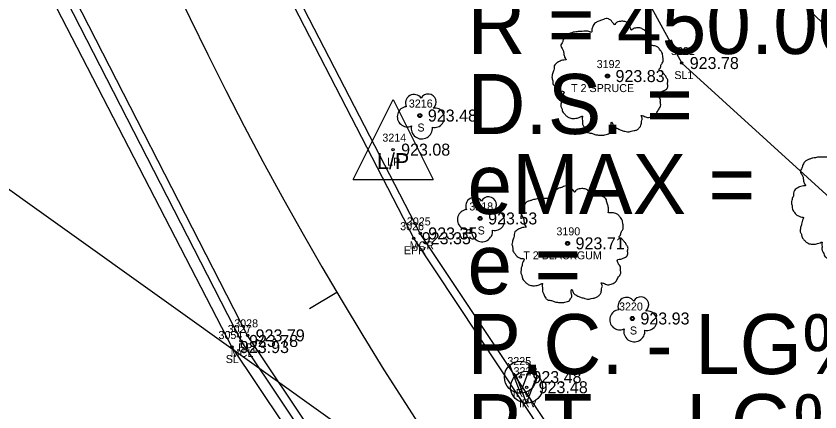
# Model space of a CAD drawing. Extents: x 1575382 to 1578175, y 1099175 to 1101955.
# Drawn here: x 1576830.6 to 1576931, y 1100952.3 to 1101001.7 of the extents above; entities that cross this region are included whole.
import ezdxf

# ---------------------------------------------------------------- set-up
doc = ezdxf.new("R2010")
doc.units = 0
for name, color, linetype in [('RD_EX_BldgApp', 7, 'Continuous'), ('RD_EX_Conc', 7, 'Continuous'), ('RD_EX_Conc_txCode', 7, 'Continuous'), ('RD_EX_Misc_txCode', 7, 'Continuous'), ('RD_EX_Road', 7, 'Continuous'), ('RD_EX_Road_txCode', 7, 'Continuous'), ('RD_EX_TX_Conc_ELEV', 7, 'Continuous'), ('RD_EX_TX_Misc_ELEV', 7, 'Continuous'), ('RD_EX_TX_Road_ELEV', 7, 'Continuous'), ('RD_EX_TX_UT_ELEV', 7, 'Continuous'), ('RD_EX_TX_VEG_ELEV', 7, 'Continuous'), ('RD_EX_UT', 7, 'Continuous'), ('RD_EX_UT_txCode', 7, 'Continuous'), ('RD_EX_VEG', 7, 'Continuous'), ('RD_EX_VEG_txCode', 7, 'Continuous'), ('RD_HC_Cl', 7, 'Continuous'), ('RD_HC_Data', 7, 'Continuous'), ('RD_HC_Data_Tic', 7, 'Continuous'), ('RD_SMD_Locator', 7, 'Continuous')]:
    doc.layers.add(name, color=color, linetype=linetype)

msp = doc.modelspace()

# ---------------------------------------------------------------- linework, layer by layer
at = {"layer": 'RD_EX_BldgApp'}
for p, q in [((1576893.61, 1100954.64), (1576892.31, 1100958.12)), ((1576893.61, 1100954.64), (1576894.93, 1100958.08)), ((1576894.39, 1100953.37), (1576893.09, 1100956.85)), ((1576894.39, 1100953.37), (1576895.71, 1100956.81))]:
    msp.add_line(p, q, dxfattribs=at)
for centre, radius in [((1576893.61, 1100956.63), 2), ((1576894.39, 1100955.36), 2), ((1576893.61, 1100956.63), 0.15), ((1576894.39, 1100955.36), 0.15)]:
    msp.add_circle(centre, radius, dxfattribs=at)
at = {"layer": 'RD_EX_Conc'}
for points in [[(1577061.07, 1100806.23), (1577014.1, 1100833.35), (1576975.06, 1100863.3), (1576939.51, 1100897.24), (1576908.22, 1100933.82), (1576881.1, 1100974.58), (1576859.04, 1101017.29), (1576841.04, 1101063.53), (1576828.93, 1101110.76), (1576816.79, 1101158.9)], [(1577043.78, 1100776.1), (1576999.88, 1100812.3), (1576959.09, 1100842.63), (1576920.95, 1100878.73), (1576886.67, 1100919.36), (1576858.72, 1100961.14), (1576834.43, 1101008.65), (1576816.37, 1101055.23), (1576803.49, 1101104.71), (1576791.52, 1101152.57)]]:
    msp.add_lwpolyline(points, dxfattribs=at)
at = {"layer": 'RD_EX_Road'}
for points in [[(1577060.61, 1100805.43), (1577013.54, 1100832.51), (1576974.41, 1100862.52), (1576938.82, 1100896.44), (1576907.27, 1100933.28), (1576880.29, 1100973.98), (1576858.2, 1101016.83), (1576840.12, 1101063.13), (1576827.93, 1101110.58), (1576815.84, 1101158.49)], [(1576898.13, 1100449.6), (1576900.3, 1100453.32), (1576908.44, 1100470.19), (1576911.63, 1100476.81), (1576915.14, 1100482.86), (1576932.49, 1100514.03), (1576964.32, 1100571.23), (1576981.09, 1100601.29), (1577005.14, 1100644.55), (1577029.51, 1100688.7), (1577055.93, 1100735.94), (1577058.21, 1100744.65), (1577059.15, 1100754.07), (1577057.45, 1100760.72), (1577053.13, 1100767.88), (1577044.53, 1100776.69), (1577044.53, 1100776.69), (1577000.54, 1100813.12), (1576959.68, 1100843.4), (1576921.64, 1100879.47), (1576887.69, 1100919.8), (1576859.54, 1100961.84), (1576835.4, 1101008.92), (1576817.26, 1101055.71)]]:
    msp.add_lwpolyline(points, dxfattribs=at)
at = {"layer": 'RD_EX_UT'}
for p, q in [((1576872.71, 1100981.33), (1576877.71, 1100991.33)), ((1576877.71, 1100991.33), (1576882.71, 1100981.33)), ((1576872.71, 1100981.33), (1576882.71, 1100981.33))]:
    msp.add_line(p, q, dxfattribs=at)
msp.add_lwpolyline([(1576697.98, 1101074.32), (1577079.49, 1100801.52), (1576931.93, 1100529.3), (1577183.5, 1100413.67)], dxfattribs=at)
at = {"layer": 'RD_EX_VEG'}
for points in [[(1576842.66, 1101165.2), (1576856.32, 1101117.3), (1576901.07, 1101050.7), (1576926.35, 1101005.76), (1576957.58, 1100975.47), (1576985.79, 1100943.99), (1577005.95, 1100901.31), (1577049.5, 1100868.21), (1577075.37, 1100845.03), (1577056.22, 1100809.99)], [(1576823.91, 1101161.24), (1576835.18, 1101111.01), (1576847.37, 1101072.75), (1576888.66, 1101041.71), (1576913.76, 1100995.87), (1576945.15, 1100967.3), (1576973.3, 1100933.42), (1576973.63, 1100896.3), (1576975.02, 1100865.51), (1577014.08, 1100835.8), (1577056.22, 1100809.99)], [(1576815.03, 1101055.1), (1576833.72, 1101006.58), (1576857.57, 1100960.38), (1576886.69, 1100916.88), (1576920.08, 1100877.68), (1576958.63, 1100841.52), (1576999.24, 1100810.95), (1577044.61, 1100772.82), (1577027.67, 1100742.34), (1577009.85, 1100750.51), (1576988.32, 1100759.29), (1576965.74, 1100773.63), (1576933.98, 1100810.24), (1576917.82, 1100828.05), (1576903.9, 1100864.23), (1576883.4, 1100895.41), (1576864.83, 1100917.25), (1576817.52, 1100956.77)]]:
    msp.add_lwpolyline(points, dxfattribs=at)
for centre, radius in [((1576904.49, 1100994.24), 0.25), ((1576904.47, 1100994.22), 0.0001), ((1576881.05, 1100989.31), 0.25), ((1576888.58, 1100976.45), 0.25), ((1576899.5, 1100973.34), 0.25), ((1576899.48, 1100973.32), 0.0001), ((1576907.6, 1100963.95), 0.25)]:
    msp.add_circle(centre, radius, dxfattribs=at)
for centre, radius, start, end in [((1576880.33, 1100990.86), 1.08, 34.9763, 204.756), ((1576882.1, 1100991.01), 0.995, 308.7626, 152.0467), ((1576879.49, 1100989.16), 1.26, 96.4518, 294.734), ((1576882.89, 1100989.03), 1.22, 256.5667, 98.1046), ((1576881.3, 1100987.71), 1.32, 166.8827, 5.7589), ((1576887.86, 1100978), 1.08, 34.9763, 204.756), ((1576889.62, 1100978.16), 0.995, 308.7626, 152.0467), ((1576887.01, 1100976.3), 1.26, 96.4518, 294.734), ((1576890.42, 1100976.17), 1.22, 256.5667, 98.1046), ((1576888.82, 1100974.86), 1.32, 166.8827, 5.7589), ((1576908.64, 1100965.65), 0.995, 308.7626, 152.0467), ((1576906.88, 1100965.5), 1.08, 34.9763, 204.756), ((1576906.03, 1100963.79), 1.26, 96.4518, 294.734), ((1576909.44, 1100963.67), 1.22, 256.5667, 98.1046), ((1576907.84, 1100962.35), 1.32, 166.8827, 5.7589)]:
    msp.add_arc(centre, radius, start, end, dxfattribs=at)
for points in [[(1576904.62, 1101001.41), (1576904.32, 1101001.43), (1576903.99, 1101001.33), (1576903.74, 1101001.24), (1576903.52, 1101001.16), (1576903.29, 1101001.06), (1576902.99, 1101000.89), (1576902.77, 1101000.69), (1576902.64, 1101000.44), (1576902.59, 1101000.21), (1576902.54, 1100999.94), (1576902.54, 1100999.76), (1576902.42, 1100999.74), (1576902.27, 1100999.76), (1576902.02, 1100999.84), (1576901.77, 1100999.84), (1576901.52, 1100999.84), (1576901.17, 1100999.81), (1576900.82, 1100999.81), (1576900.55, 1100999.76), (1576900.22, 1100999.71), (1576899.85, 1100999.59), (1576899.5, 1100999.46), (1576899.2, 1100999.21), (1576898.95, 1100998.74), (1576898.82, 1100998.39), (1576898.67, 1100998.14), (1576898.82, 1100997.69), (1576899, 1100997.34), (1576899.02, 1100997.14), (1576899.1, 1100996.71), (1576899.2, 1100996.49), (1576899.32, 1100996.29), (1576899.25, 1100996.26), (1576898.87, 1100996.21), (1576898.57, 1100996.11), (1576898.15, 1100995.89), (1576897.92, 1100995.66), (1576897.82, 1100995.34), (1576897.8, 1100994.99), (1576897.7, 1100994.79), (1576897.62, 1100994.51), (1576897.6, 1100994.44), (1576897.55, 1100994.11), (1576897.65, 1100993.66), (1576897.67, 1100993.31), (1576897.8, 1100993.09), (1576897.95, 1100992.91), (1576898.12, 1100992.66), (1576898.52, 1100992.44), (1576898.85, 1100992.34), (1576899.05, 1100992.31), (1576898.87, 1100991.81), (1576898.82, 1100991.46), (1576898.7, 1100991.06), (1576898.7, 1100990.99), (1576898.65, 1100990.51), (1576898.8, 1100990.19), (1576898.87, 1100989.82), (1576899.05, 1100989.59), (1576899.32, 1100989.29), (1576899.65, 1100989.07), (1576900.15, 1100988.94), (1576900.55, 1100988.97), (1576901.12, 1100989.14), (1576901.37, 1100989.22), (1576901.34, 1100989.04), (1576901.37, 1100988.67), (1576901.37, 1100988.24), (1576901.52, 1100987.92), (1576901.62, 1100987.64), (1576901.77, 1100987.39), (1576902.09, 1100987.17), (1576902.49, 1100987.09), (1576902.92, 1100986.94), (1576903.37, 1100986.87), (1576903.87, 1100986.84), (1576904.47, 1100986.99), (1576904.74, 1100987.12), (1576904.84, 1100987.29), (1576905.04, 1100987.67), (1576904.99, 1100987.89), (1576905.02, 1100988.49), (1576905.12, 1100988.32), (1576905.29, 1100987.97), (1576905.79, 1100987.67), (1576906.19, 1100987.49), (1576906.67, 1100987.34), (1576906.97, 1100987.27), (1576907.44, 1100987.34), (1576907.82, 1100987.42), (1576908.19, 1100987.54), (1576908.49, 1100987.82), (1576908.67, 1100988.09), (1576908.72, 1100988.37), (1576908.79, 1100988.74), (1576908.84, 1100988.92)], [(1576908.84, 1100988.92), (1576908.77, 1100989.09), (1576908.72, 1100989.34), (1576908.79, 1100989.32), (1576908.97, 1100989.27), (1576909.24, 1100989.14), (1576909.47, 1100989.07), (1576909.79, 1100989.09), (1576910.07, 1100989.19), (1576910.52, 1100989.47), (1576910.79, 1100989.94), (1576911.07, 1100990.34), (1576911.14, 1100990.66), (1576911.09, 1100990.89), (1576911.07, 1100991.39), (1576910.87, 1100991.64), (1576910.82, 1100991.76), (1576910.72, 1100992.16), (1576910.79, 1100992.21), (1576911.07, 1100992.26), (1576911.44, 1100992.39), (1576911.72, 1100992.51), (1576911.94, 1100992.69), (1576912.02, 1100992.91), (1576911.99, 1100993.31), (1576912.04, 1100993.71), (1576911.97, 1100993.86), (1576911.87, 1100994.01), (1576911.79, 1100994.21), (1576911.64, 1100994.36), (1576911.54, 1100994.51), (1576911.44, 1100994.61), (1576911.32, 1100994.76), (1576911.14, 1100994.89), (1576910.99, 1100994.94), (1576910.94, 1100995.09), (1576911.09, 1100995.29), (1576911.14, 1100995.39), (1576911.17, 1100995.61), (1576911.39, 1100995.96), (1576911.44, 1100996.36), (1576911.39, 1100996.79), (1576911.34, 1100997.06), (1576911.19, 1100997.34), (1576910.99, 1100997.59), (1576910.87, 1100997.76), (1576910.69, 1100997.89), (1576910.37, 1100998.01), (1576910.12, 1100998.06), (1576909.77, 1100998.06), (1576909.57, 1100998.11), (1576909.59, 1100998.16), (1576909.59, 1100998.31), (1576909.59, 1100998.59), (1576909.52, 1100999.04), (1576909.37, 1100999.54), (1576909.37, 1100999.56), (1576909.27, 1100999.81), (1576909.04, 1101000.01), (1576908.87, 1101000.11), (1576908.67, 1101000.24), (1576908.42, 1101000.26), (1576908.12, 1101000.26), (1576907.84, 1101000.21), (1576907.64, 1101000.11), (1576907.47, 1100999.99), (1576907.39, 1101000.14), (1576907.29, 1101000.44), (1576907.24, 1101000.59), (1576907.09, 1101000.76), (1576906.87, 1101000.96), (1576906.42, 1101001.09), (1576905.79, 1101001.01), (1576905.49, 1101000.81), (1576905.34, 1101000.64), (1576905.29, 1101000.76), (1576905.09, 1101000.96), (1576904.99, 1101001.14), (1576904.82, 1101001.26), (1576904.67, 1101001.36), (1576904.57, 1101001.41)], [(1576934.54, 1100985.69), (1576934.24, 1100985.72), (1576933.91, 1100985.62), (1576933.66, 1100985.52), (1576933.44, 1100985.44), (1576933.21, 1100985.34), (1576932.91, 1100985.17), (1576932.69, 1100984.97), (1576932.56, 1100984.72), (1576932.51, 1100984.49), (1576932.46, 1100984.22), (1576932.46, 1100984.04), (1576932.34, 1100984.02), (1576932.19, 1100984.04), (1576931.94, 1100984.12), (1576931.69, 1100984.12), (1576931.44, 1100984.12), (1576931.09, 1100984.09), (1576930.74, 1100984.09), (1576930.46, 1100984.04), (1576930.14, 1100983.99), (1576929.76, 1100983.87), (1576929.41, 1100983.74), (1576929.11, 1100983.49), (1576928.86, 1100983.02), (1576928.74, 1100982.67), (1576928.59, 1100982.42), (1576928.74, 1100981.97), (1576928.91, 1100981.62), (1576928.94, 1100981.42), (1576929.01, 1100980.99), (1576929.11, 1100980.77), (1576929.24, 1100980.57), (1576929.16, 1100980.54), (1576928.79, 1100980.49), (1576928.49, 1100980.39), (1576928.06, 1100980.17), (1576927.84, 1100979.94), (1576927.74, 1100979.62), (1576927.71, 1100979.27), (1576927.61, 1100979.07), (1576927.54, 1100978.79), (1576927.51, 1100978.72), (1576927.46, 1100978.39), (1576927.56, 1100977.94), (1576927.59, 1100977.59), (1576927.71, 1100977.37), (1576927.86, 1100977.19), (1576928.04, 1100976.94), (1576928.44, 1100976.72), (1576928.76, 1100976.62), (1576928.96, 1100976.59), (1576928.79, 1100976.09), (1576928.74, 1100975.74), (1576928.61, 1100975.34), (1576928.61, 1100975.27), (1576928.56, 1100974.79), (1576928.71, 1100974.47), (1576928.79, 1100974.1), (1576928.96, 1100973.87), (1576929.24, 1100973.57), (1576929.56, 1100973.35), (1576930.06, 1100973.22), (1576930.46, 1100973.25), (1576931.04, 1100973.42), (1576931.29, 1100973.5), (1576931.26, 1100973.32), (1576931.29, 1100972.95), (1576931.29, 1100972.52), (1576931.44, 1100972.2), (1576931.54, 1100971.92), (1576931.69, 1100971.67), (1576932.01, 1100971.45), (1576932.41, 1100971.37), (1576932.84, 1100971.22), (1576933.29, 1100971.15), (1576933.79, 1100971.12), (1576934.39, 1100971.27), (1576934.66, 1100971.4), (1576934.76, 1100971.57), (1576934.96, 1100971.95), (1576934.91, 1100972.17), (1576934.94, 1100972.77), (1576935.04, 1100972.6), (1576935.21, 1100972.25), (1576935.71, 1100971.95), (1576936.11, 1100971.77), (1576936.59, 1100971.62), (1576936.89, 1100971.55), (1576937.36, 1100971.62), (1576937.74, 1100971.7), (1576938.11, 1100971.82), (1576938.41, 1100972.1), (1576938.58, 1100972.37), (1576938.63, 1100972.65), (1576938.71, 1100973.02), (1576938.76, 1100973.2)], [(1576899.63, 1100980.51), (1576899.33, 1100980.53), (1576899, 1100980.43), (1576898.75, 1100980.33), (1576898.53, 1100980.26), (1576898.3, 1100980.16), (1576898, 1100979.98), (1576897.78, 1100979.78), (1576897.65, 1100979.53), (1576897.6, 1100979.31), (1576897.55, 1100979.03), (1576897.55, 1100978.86), (1576897.43, 1100978.83), (1576897.28, 1100978.86), (1576897.03, 1100978.93), (1576896.78, 1100978.93), (1576896.53, 1100978.93), (1576896.18, 1100978.91), (1576895.83, 1100978.91), (1576895.56, 1100978.86), (1576895.23, 1100978.81), (1576894.86, 1100978.68), (1576894.51, 1100978.56), (1576894.21, 1100978.31), (1576893.96, 1100977.83), (1576893.83, 1100977.48), (1576893.68, 1100977.23), (1576893.83, 1100976.78), (1576894.01, 1100976.43), (1576894.03, 1100976.23), (1576894.11, 1100975.81), (1576894.21, 1100975.58), (1576894.33, 1100975.38), (1576894.26, 1100975.36), (1576893.88, 1100975.31), (1576893.58, 1100975.21), (1576893.16, 1100974.98), (1576892.93, 1100974.76), (1576892.83, 1100974.43), (1576892.81, 1100974.08), (1576892.71, 1100973.88), (1576892.63, 1100973.61), (1576892.61, 1100973.53), (1576892.56, 1100973.21), (1576892.66, 1100972.76), (1576892.68, 1100972.41), (1576892.81, 1100972.18), (1576892.96, 1100972.01), (1576893.13, 1100971.76), (1576893.53, 1100971.53), (1576893.86, 1100971.43), (1576894.06, 1100971.41), (1576893.88, 1100970.91), (1576893.83, 1100970.56), (1576893.71, 1100970.16), (1576893.71, 1100970.09), (1576893.66, 1100969.61), (1576893.81, 1100969.29), (1576893.88, 1100968.91), (1576894.06, 1100968.69), (1576894.33, 1100968.39), (1576894.66, 1100968.16), (1576895.16, 1100968.04), (1576895.56, 1100968.06), (1576896.13, 1100968.24), (1576896.38, 1100968.31), (1576896.35, 1100968.14), (1576896.38, 1100967.76), (1576896.38, 1100967.34), (1576896.53, 1100967.01), (1576896.63, 1100966.74), (1576896.78, 1100966.49), (1576897.1, 1100966.26), (1576897.5, 1100966.19), (1576897.93, 1100966.04), (1576898.38, 1100965.96), (1576898.88, 1100965.94), (1576899.48, 1100966.09), (1576899.75, 1100966.21), (1576899.85, 1100966.39), (1576900.05, 1100966.76), (1576900, 1100966.99), (1576900.03, 1100967.59), (1576900.13, 1100967.41), (1576900.3, 1100967.06), (1576900.8, 1100966.76), (1576901.2, 1100966.59), (1576901.68, 1100966.44), (1576901.98, 1100966.36), (1576902.45, 1100966.44), (1576902.83, 1100966.51), (1576903.2, 1100966.64), (1576903.5, 1100966.91), (1576903.68, 1100967.19), (1576903.73, 1100967.46), (1576903.8, 1100967.84), (1576903.85, 1100968.01)], [(1576903.85, 1100968.01), (1576903.78, 1100968.19), (1576903.73, 1100968.44), (1576903.8, 1100968.41), (1576903.98, 1100968.36), (1576904.25, 1100968.24), (1576904.48, 1100968.16), (1576904.8, 1100968.19), (1576905.08, 1100968.29), (1576905.53, 1100968.56), (1576905.8, 1100969.04), (1576906.08, 1100969.44), (1576906.15, 1100969.76), (1576906.1, 1100969.99), (1576906.08, 1100970.48), (1576905.88, 1100970.73), (1576905.83, 1100970.86), (1576905.73, 1100971.26), (1576905.8, 1100971.31), (1576906.08, 1100971.36), (1576906.45, 1100971.48), (1576906.73, 1100971.61), (1576906.95, 1100971.78), (1576907.03, 1100972.01), (1576907, 1100972.41), (1576907.05, 1100972.81), (1576906.98, 1100972.96), (1576906.88, 1100973.11), (1576906.8, 1100973.31), (1576906.65, 1100973.46), (1576906.55, 1100973.61), (1576906.45, 1100973.71), (1576906.33, 1100973.86), (1576906.15, 1100973.98), (1576906, 1100974.03), (1576905.95, 1100974.18), (1576906.1, 1100974.38), (1576906.15, 1100974.48), (1576906.18, 1100974.71), (1576906.4, 1100975.06), (1576906.45, 1100975.46), (1576906.4, 1100975.88), (1576906.35, 1100976.16), (1576906.2, 1100976.43), (1576906, 1100976.68), (1576905.88, 1100976.86), (1576905.7, 1100976.98), (1576905.38, 1100977.11), (1576905.13, 1100977.16), (1576904.78, 1100977.16), (1576904.58, 1100977.21), (1576904.6, 1100977.26), (1576904.6, 1100977.41), (1576904.6, 1100977.68), (1576904.53, 1100978.13), (1576904.38, 1100978.63), (1576904.38, 1100978.66), (1576904.28, 1100978.91), (1576904.05, 1100979.11), (1576903.88, 1100979.21), (1576903.68, 1100979.33), (1576903.43, 1100979.36), (1576903.13, 1100979.36), (1576902.85, 1100979.31), (1576902.65, 1100979.21), (1576902.48, 1100979.08), (1576902.4, 1100979.23), (1576902.3, 1100979.53), (1576902.25, 1100979.68), (1576902.1, 1100979.86), (1576901.88, 1100980.06), (1576901.43, 1100980.18), (1576900.8, 1100980.11), (1576900.5, 1100979.91), (1576900.35, 1100979.73), (1576900.3, 1100979.86), (1576900.1, 1100980.06), (1576900, 1100980.23), (1576899.83, 1100980.36), (1576899.68, 1100980.46), (1576899.58, 1100980.51)]]:
    msp.add_spline(points, degree=3, dxfattribs=at)
at = {"layer": 'RD_HC_Cl'}
msp.add_arc((1577257.91, 1101196.45), 450, 194.1013, 235.1317, dxfattribs=at)
at = {"layer": 'RD_HC_Data_Tic'}
msp.add_line((1576870.69, 1100967.18), (1576867.25, 1100965.15), dxfattribs=at)
at = {"layer": 'RD_SMD_Locator'}
for centre in [(1576913.76, 1100995.87), (1576904.49, 1100994.24), (1576881.05, 1100989.31), (1576877.71, 1100985.05), (1576888.58, 1100976.45), (1576881.1, 1100974.58), (1576880.29, 1100973.98), (1576899.5, 1100973.34), (1576907.6, 1100963.95), (1576859.54, 1100961.84), (1576858.72, 1100961.14), (1576857.57, 1100960.38)]:
    msp.add_circle(centre, 0.15, dxfattribs=at)

# ---------------------------------------------------------------- texts
at = {"layer": 'RD_EX_Conc_txCode'}
for s, p in [('3025', (1576879.43, 1100975.58)), ('MCR', (1576879.78, 1100972.58)), ('3027', (1576857.05, 1100962.14)), ('MCL', (1576857.43, 1100959.14))]:
    msp.add_text(s, height=1, dxfattribs=at).set_placement(p)
at = {"layer": 'RD_EX_Misc_txCode'}
for s, p in [('3225', (1576891.98, 1100958.13)), ('3223', (1576892.76, 1100956.86)), ('IRV', (1576892.65, 1100954.13)), ('IRV', (1576893.43, 1100952.86))]:
    msp.add_text(s, height=1, dxfattribs=at).set_placement(p)
at = {"layer": 'RD_EX_Road_txCode'}
for s, p in [('3026', (1576878.59, 1100974.98)), ('EPR', (1576879.06, 1100971.98)), ('3028', (1576857.87, 1100962.84)), ('EPL', (1576858.34, 1100959.84))]:
    msp.add_text(s, height=1, dxfattribs=at).set_placement(p)
at = {"layer": 'RD_EX_TX_Conc_ELEV'}
for s, p in [('923.35', (1576882.1, 1100973.83)), ('923.78', (1576859.72, 1100960.39))]:
    msp.add_text(s, height=1.5, dxfattribs=at).set_placement(p)
at = {"layer": 'RD_EX_TX_Misc_ELEV'}
for p in [(1576895.11, 1100955.88), (1576895.89, 1100954.61)]:
    msp.add_text('923.48', height=1.5, dxfattribs=at).set_placement(p)
at = {"layer": 'RD_EX_TX_Road_ELEV'}
for s, p in [('923.35', (1576881.29, 1100973.23)), ('923.79', (1576860.54, 1100961.09))]:
    msp.add_text(s, height=1.5, dxfattribs=at).set_placement(p)
at = {"layer": 'RD_EX_TX_UT_ELEV'}
msp.add_text('923.08', height=1.5, dxfattribs=at).set_placement((1576878.71, 1100984.3))
at = {"layer": 'RD_EX_TX_VEG_ELEV'}
for s, p in [('923.78', (1576914.76, 1100995.12)), ('923.83', (1576905.49, 1100993.49)), ('923.48', (1576882.05, 1100988.56)), ('923.53', (1576889.58, 1100975.7)), ('923.71', (1576900.5, 1100972.59)), ('923.93', (1576908.6, 1100963.2)), ('923.93', (1576858.57, 1100959.63))]:
    msp.add_text(s, height=1.5, dxfattribs=at).set_placement(p)
at = {"layer": 'RD_EX_UT'}
msp.add_text('L/P', height=2, dxfattribs=at).set_placement((1576875.71, 1100982.61))
at = {"layer": 'RD_EX_UT_txCode'}
for s, p in [('3214', (1576876.37, 1100986.05)), ('LP', (1576876.96, 1100983.05))]:
    msp.add_text(s, height=1, dxfattribs=at).set_placement(p)
at = {"layer": 'RD_EX_VEG_txCode'}
for s, p in [('3221', (1576912.42, 1100996.87)), ('3192', (1576903.14, 1100995.24)), ('SL1', (1576912.84, 1100993.87)), ('T 2 SPRUCE', (1576899.94, 1100992.24)), ('3216', (1576879.68, 1100990.31)), ('S', (1576880.75, 1100987.31)), ('3218', (1576887.23, 1100977.45)), ('S', (1576888.27, 1100974.45)), ('3190', (1576898.11, 1100974.34)), ('T 2 BLACKGUM', (1576893.97, 1100971.34)), ('3220', (1576905.93, 1100964.95)), ('S', (1576907.29, 1100961.95)), ('3054', (1576855.9, 1100961.38)), ('SL', (1576856.81, 1100958.38))]:
    msp.add_text(s, height=1, dxfattribs=at).set_placement(p)
at = {"layer": 'RD_HC_Data'}
for s, p in [("R = 450.00'", (1576887, 1100997)), ('D.S. = ', (1576887, 1100987)), ('eMAX = ', (1576887, 1100977)), ('e = ', (1576887, 1100967)), ('P.C. - LG% = ', (1576887, 1100957)), ('P.T. - LG% = ', (1576887, 1100947))]:
    msp.add_text(s, height=7.5, dxfattribs=at).set_placement(p)

doc.saveas('drawing.dxf')
